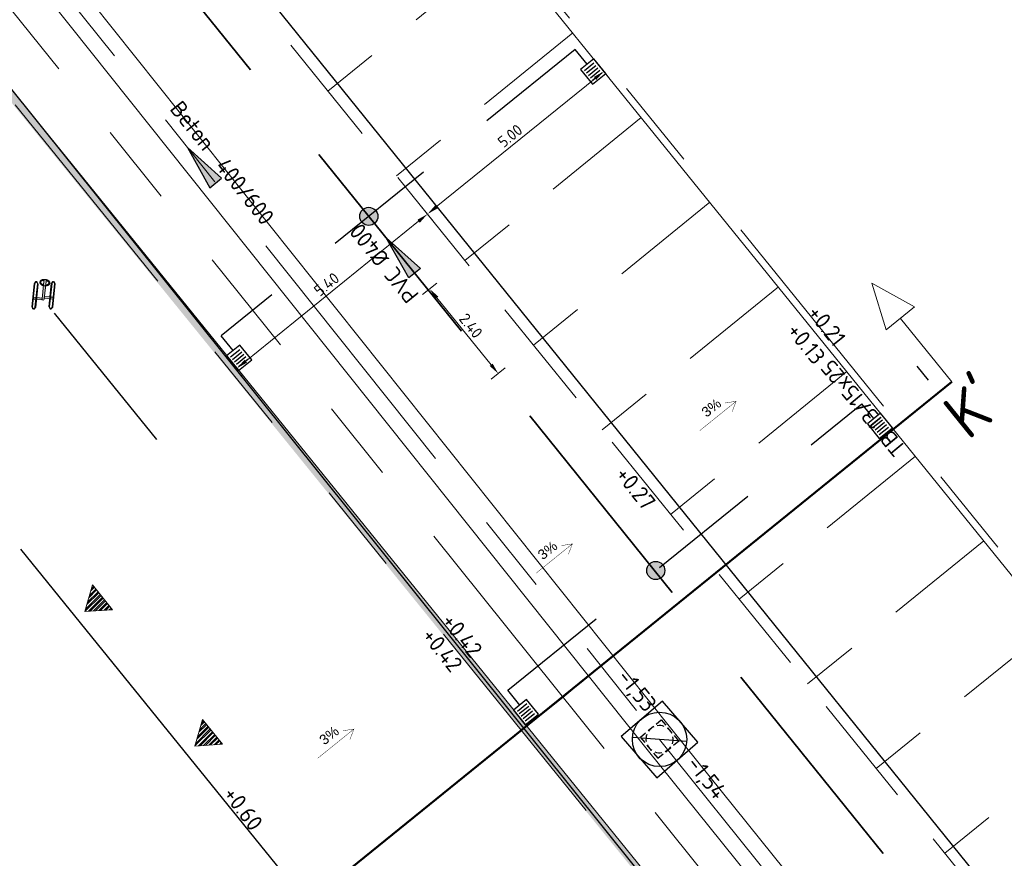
# Model space of a CAD drawing. Header units: metres. Extents: x 92403 to 95147, y 464428 to 465602.
# Tile 488 of 568: x 93320 to 93342, y 465105 to 465124. Entities that reach past the tile are written whole.
import ezdxf
from ezdxf.enums import TextEntityAlignment as Align

# ---------------------------------------------------------------- set-up
doc = ezdxf.new("R2010")
doc.units = ezdxf.units.M
for name, pattern in [('CENTER', [2, 1.25, -0.25, 0.25, -0.25]), ('DASHED', [0.75, 0.5, -0.25]), ('RI-DRAINAGE', [19.2, 6, -1.8, 1.8, -1.8, 2.4, -1.8, 1.8, -1.8]), ('RI-GWA', [18.45, 6, -1.8, 1.75, -1.8, 1.75, -1.8, 1.75, -1.8]), ('RI-HWA', [7.4, 5, -2.4]), ('RI-HWA_KOLKAANSLUITING', [4.3, 2.5, -1.8]), ('VH-TROTTOIRBAND', [15, 5, -2, 2, -2, 2, -2])]:
    doc.linetypes.add(name, pattern=pattern)
doc.layers.get('0').update_dxf_attribs({"linetype": 'CONTINUOUS'})
doc.layers.get('Defpoints').update_dxf_attribs({"linetype": 'CONTINUOUS'})
for name, color, linetype, lineweight, true_color in [('B-OI-RI-GWA_TRANSPORTLEIDING-G', 7, 'RI-GWA', 18, 0xff8400), ('N-OI-RI-DRAINAGE_DRAIN_PVC-G', 7, 'RI-DRAINAGE', 18, 0x00ff04), ('N-OI-RI-HWA_STROOMRICHTING-S', 7, 'CONTINUOUS', 25, 0x007bff), ('N-OI-RI-HWA_TRANSPORTLEIDING-G', 7, 'RI-HWA', 35, 0x007bff)]:
    doc.layers.add(name, color=color, linetype=linetype, lineweight=lineweight, true_color=true_color)
for name, color, linetype, lineweight in [('B-RO-IE-MEUBILAIR_WEGMEUBILAIR-S', 251, 'CONTINUOUS', 13), ('B-RO-OG-TOPOGRAFIE_BEBOUWING_ENTREE-S', 7, 'CONTINUOUS', 5), ('B-WE-RI-GWA_STROOMRICHTING-S', 30, 'CONTINUOUS', 25), ('B-WE-VH-VERHARDING_FUNDERING-G', 252, 'CONTINUOUS', 18), ('N-RO-VW-MARKERING-G', 7, 'CONTINUOUS', 9), ('N-WE-GW-ONTGRAVING-V', 2, 'CONTINUOUS', 30), ('N-WE-RI-HWA_HULPSTUK-S', 150, 'CONTINUOUS', 25), ('N-WE-RI-HWA_KOLK_STRAATKOLK-S', 150, 'CONTINUOUS', 25), ('N-WE-RI-HWA_KOLKAANSLUITING-G', 150, 'RI-HWA_KOLKAANSLUITING', 25), ('N-WE-RI-PUT-OPHOOGTEBRENGEN-S', 7, 'CONTINUOUS', 25), ('N-WE-VH-KANTOPSLUITING_TROTTOIRBAND-G', 7, 'VH-TROTTOIRBAND', 35), ('N-WE-VH-KANTOPSLUITING_TROTTOIRBAND_130 150-T18', 10, 'CONTINUOUS', 18), ('N-WE-VH-KANTOPSLUITING_VOORKANTBAND-G', 50, 'CONTINUOUS', 35), ('N-WE-VH-VERHARDING_BETON_INRITBLOKKEN-A', 253, 'CONTINUOUS', 0), ('X-XX-AL-HOOGTELABEL-T-afschot', 7, 'CONTINUOUS', 18), ('X-XX-AL-HOOGTELABEL-T18', 7, 'CONTINUOUS', 18), ('X-XX-AL-M', 7, 'CONTINUOUS', 18), ('X-XX-AL-VERWIJZING-S', 7, 'CONTINUOUS', 13)]:
    doc.layers.add(name, color=color, linetype=linetype, lineweight=lineweight)
doc.layers.add('B-WE-RI-GWA_RIOOLPUT_INSPECTIEPUT-S', color=30, linetype='CONTINUOUS', lineweight=25, transparency=0.3)
doc.layers.add('hulplijn profielen', color=7, linetype='CONTINUOUS')
doc.styles.add('1_500_2mm', font='arial.ttf', dxfattribs={"height": 1})
doc.styles.add('NLCS-ISO', font='NLCS-ISO.ttf')
doc.styles.add('NLCS-ISO-M100-T25', font='NLCS-ISO.ttf', dxfattribs={"height": 0.25})
doc.styles.add('NLCS-ISO-M200-T18', font='NLCS-ISO.ttf', dxfattribs={"height": 0.36})
doc.dimstyles.new('NLCS-M100-T25-PIJL_L2_H1', dxfattribs={"dimscale": 0.1, "dimtxt": 2.5, "dimasz": 2.5, "dimexe": 2, "dimexo": 2, "dimgap": 0.7, "dimtad": 1, "dimzin": 0, "dimdsep": 46, "dimtxsty": 'NLCS-ISO-M100-T25', "dimcen": 0, "dimdle": 2, "dimclrd": 256, "dimclre": 256, "dimclrt": 256, "dimadec": 1, "dimazin": 0, "dimtfac": 1, "dimtdec": 3, "dimtofl": 0, "dimtmove": 0, "dimatfit": 3, "dimfxl": 2, "dimfxlon": 1, "dimtfillclr": 256, "dimtolj": 1, "dimtzin": 0, "dimlwd": -1, "dimlwe": -1, "dimarcsym": 0})

# ---------------------------------------------------------------- blocks, each defined once
blk = doc.blocks.new('SRO-BEBOUWING_ENTREE')
blk.add_lwpolyline([(0, 0.35), (0, -0.35), (0.5, 0)], close=True)
blk = doc.blocks.new('Triangel-10')
at = {"true_color": 0xffffff}
h = blk.add_hatch(color=7, dxfattribs=at)
h.dxf.hatch_style = 1
h.paths.add_polyline_path([(-0.215, 0.193, 1), (-0.231, 0.193), (-0.231, -0.318, 1), (-0.215, -0.318)])
h.paths.add_polyline_path([(-0.16, 0.021), (-0.215, 0.021), (-0.215, -0.021), (-0.16, -0.021)])
h.paths.add_polyline_path([(-0.144, 0.193, 1), (-0.16, 0.193), (-0.16, -0.318, 1.041702), (-0.144, -0.318)])
h.paths.add_polyline_path([(-0.024, 0.021), (-0.144, 0.021), (-0.144, -0.021), (-0.024, -0.021)])
h.paths.add_polyline_path([(0.024, 0, 1), (-0.024, 0), (-0.024, -0.021), (-0.024, -0.393), (-0.032, -0.419, 0.504311), (-0.027, -0.425), (0.027, -0.425, 0.504311), (0.032, -0.419), (0.024, -0.393, -0.074529), (0.024, -0.392)])
h.paths.add_polyline_path([(0.144, -0.02), (0.024, -0.02), (0.024, -0.062), (0.144, -0.062)])
h.paths.add_polyline_path([(0.16, 0.152, 1), (0.144, 0.152), (0.144, -0.359, 1.041702), (0.16, -0.359), (0.16, -0.358)])
h.paths.add_polyline_path([(0.215, -0.02), (0.16, -0.02), (0.16, -0.062), (0.215, -0.062)])
h.paths.add_polyline_path([(0.231, 0.152, 1), (0.215, 0.152), (0.215, -0.359, 1), (0.231, -0.359)])
edge = h.paths.add_edge_path()
edge.add_line((-0.208, 0.231), (-0.225, 0.203))
edge.add_line((-0.225, 0.203), (-0.214, 0.197))
edge.add_line((-0.214, 0.197), (-0.198, 0.226))
edge.add_arc((-0.188, 0.22), 0.012, 29.0731, 150.9269, ccw=False)
edge.add_line((-0.177, 0.226), (-0.161, 0.197))
edge.add_line((-0.161, 0.197), (-0.15, 0.203))
edge.add_line((-0.15, 0.203), (-0.167, 0.231))
edge.add_arc((-0.188, 0.22), 0.024, 29.0731, 150.9269)
edge = h.paths.add_edge_path()
edge.add_line((-0.225, -0.329), (-0.214, -0.323))
edge.add_line((-0.214, -0.323), (-0.198, -0.352))
edge.add_arc((-0.188, -0.345), 0.012, 210.9269, 330.9269)
edge.add_line((-0.177, -0.351), (-0.161, -0.323))
edge.add_line((-0.161, -0.323), (-0.15, -0.329))
edge.add_line((-0.15, -0.329), (-0.167, -0.357))
edge.add_arc((-0.188, -0.345), 0.024, 210.6554, 330.9269, ccw=False)
edge.add_line((-0.208, -0.358), (-0.225, -0.329))
edge = h.paths.add_edge_path()
edge.add_line((0.161, -0.364), (0.177, -0.393))
edge.add_arc((0.188, -0.386), 0.012, 210.9269, 330.9269)
edge.add_line((0.198, -0.392), (0.214, -0.364))
edge.add_line((0.214, -0.364), (0.225, -0.37))
edge.add_line((0.225, -0.37), (0.208, -0.398))
edge.add_arc((0.188, -0.386), 0.024, 210.6554, 330.9269, ccw=False)
edge.add_line((0.167, -0.399), (0.15, -0.37))
edge.add_line((0.15, -0.37), (0.161, -0.364))
edge = h.paths.add_edge_path()
edge.add_arc((0.188, 0.179), 0.012, 29.0731, 150.9269, ccw=False)
edge.add_line((0.198, 0.185), (0.214, 0.156))
edge.add_line((0.214, 0.156), (0.225, 0.162))
edge.add_line((0.225, 0.162), (0.208, 0.19))
edge.add_arc((0.188, 0.179), 0.024, 29.0731, 150.9269)
edge.add_line((0.167, 0.19), (0.15, 0.162))
edge.add_line((0.15, 0.162), (0.161, 0.156))
edge.add_line((0.161, 0.156), (0.177, 0.185))
h = blk.add_hatch(color=7, dxfattribs=at)
h.dxf.hatch_style = 1
edge = h.paths.add_edge_path()
edge.add_spline(control_points=[(-0.03, -0.412), (-0.031, -0.412), (-0.032, -0.412), (-0.034, -0.411), (-0.035, -0.411), (-0.036, -0.411), (-0.036, -0.411), (-0.039, -0.41), (-0.041, -0.41), (-0.044, -0.408), (-0.045, -0.408), (-0.047, -0.408), (-0.047, -0.408), (-0.048, -0.407), (-0.049, -0.407), (-0.051, -0.406), (-0.052, -0.406), (-0.054, -0.405), (-0.055, -0.404), (-0.056, -0.404), (-0.057, -0.403), (-0.058, -0.403), (-0.058, -0.403), (-0.059, -0.402), (-0.06, -0.402), (-0.062, -0.401), (-0.063, -0.4), (-0.065, -0.399), (-0.066, -0.399), (-0.067, -0.398), (-0.067, -0.398), (-0.068, -0.397), (-0.068, -0.397), (-0.07, -0.396), (-0.07, -0.395), (-0.072, -0.394), (-0.072, -0.394), (-0.074, -0.393), (-0.074, -0.392), (-0.075, -0.392), (-0.075, -0.392), (-0.076, -0.391), (-0.076, -0.39), (-0.078, -0.389), (-0.078, -0.389), (-0.079, -0.388), (-0.08, -0.387), (-0.081, -0.386), (-0.081, -0.386), (-0.081, -0.385), (-0.082, -0.385), (-0.083, -0.384), (-0.084, -0.382), (-0.085, -0.381), (-0.085, -0.38), (-0.086, -0.379), (-0.086, -0.379), (-0.087, -0.377), (-0.087, -0.377), (-0.087, -0.376), (-0.088, -0.375), (-0.088, -0.375), (-0.088, -0.374), (-0.088, -0.373), (-0.089, -0.373), (-0.089, -0.371), (-0.089, -0.371), (-0.089, -0.37), (-0.09, -0.369), (-0.09, -0.369), (-0.09, -0.369), (-0.09, -0.368), (-0.09, -0.368), (-0.09, -0.367), (-0.09, -0.366), (-0.09, -0.366), (-0.09, -0.365), (-0.09, -0.364), (-0.09, -0.364), (-0.09, -0.364), (-0.09, -0.362), (-0.09, -0.361), (-0.089, -0.358), (-0.089, -0.357), (-0.089, -0.355), (-0.088, -0.354), (-0.087, -0.35), (-0.084, -0.346), (-0.079, -0.34), (-0.077, -0.338), (-0.074, -0.336), (-0.074, -0.335), (-0.071, -0.333), (-0.069, -0.332), (-0.064, -0.328), (-0.061, -0.327), (-0.054, -0.323), (-0.051, -0.322), (-0.044, -0.319), (-0.042, -0.319), (-0.038, -0.317), (-0.037, -0.317), (-0.032, -0.316), (-0.028, -0.315), (-0.024, -0.314), (-0.024, -0.308), (-0.024, -0.301), (-0.024, -0.294), (-0.081, -0.303), (-0.116, -0.334), (-0.109, -0.372), (-0.103, -0.41), (-0.059, -0.435), (0, -0.435), (0.059, -0.435), (0.103, -0.41), (0.109, -0.372), (0.116, -0.334), (0.081, -0.302), (0.024, -0.294), (0.024, -0.301), (0.024, -0.308), (0.024, -0.314), (0.028, -0.315), (0.032, -0.316), (0.037, -0.317), (0.038, -0.317), (0.042, -0.319), (0.044, -0.319), (0.051, -0.322), (0.054, -0.323), (0.061, -0.327), (0.064, -0.328), (0.069, -0.332), (0.071, -0.333), (0.074, -0.335), (0.074, -0.336), (0.077, -0.338), (0.079, -0.34), (0.084, -0.346), (0.087, -0.35), (0.088, -0.354), (0.089, -0.355), (0.089, -0.357), (0.089, -0.358), (0.09, -0.361), (0.09, -0.362), (0.09, -0.364), (0.09, -0.364), (0.09, -0.364), (0.09, -0.365), (0.09, -0.366), (0.09, -0.366), (0.09, -0.367), (0.09, -0.368), (0.09, -0.368), (0.09, -0.369), (0.09, -0.369), (0.09, -0.369), (0.089, -0.37), (0.089, -0.371), (0.089, -0.371), (0.089, -0.373), (0.088, -0.373), (0.088, -0.374), (0.088, -0.375), (0.088, -0.375), (0.087, -0.376), (0.087, -0.377), (0.087, -0.377), (0.086, -0.379), (0.086, -0.379), (0.085, -0.38), (0.085, -0.381), (0.084, -0.382), (0.083, -0.384), (0.082, -0.385), (0.081, -0.385), (0.081, -0.386), (0.081, -0.386), (0.08, -0.387), (0.079, -0.388), (0.078, -0.389), (0.078, -0.389), (0.076, -0.39), (0.076, -0.391), (0.075, -0.392), (0.075, -0.392), (0.074, -0.392), (0.074, -0.393), (0.072, -0.394), (0.072, -0.394), (0.07, -0.395), (0.07, -0.396), (0.068, -0.397), (0.068, -0.397), (0.067, -0.398), (0.067, -0.398), (0.066, -0.399), (0.065, -0.399), (0.063, -0.4), (0.062, -0.401), (0.06, -0.402), (0.059, -0.402), (0.058, -0.403), (0.058, -0.403), (0.057, -0.403), (0.056, -0.404), (0.055, -0.404), (0.054, -0.405), (0.052, -0.406), (0.051, -0.406), (0.049, -0.407), (0.048, -0.407), (0.047, -0.408), (0.047, -0.408), (0.045, -0.408), (0.044, -0.408), (0.041, -0.41), (0.039, -0.41), (0.036, -0.411), (0.036, -0.411), (0.035, -0.411), (0.034, -0.411), (0.032, -0.412), (0.031, -0.412), (0.03, -0.412), (0.031, -0.414), (0.031, -0.416), (0.032, -0.419), (0.032, -0.42), (0.032, -0.422), (0.031, -0.423), (0.03, -0.424), (0.029, -0.425), (0.027, -0.425), (0.009, -0.425), (-0.009, -0.425), (-0.027, -0.425), (-0.029, -0.425), (-0.03, -0.424), (-0.031, -0.423), (-0.032, -0.422), (-0.032, -0.42), (-0.032, -0.419), (-0.031, -0.416), (-0.031, -0.414), (-0.03, -0.412)], knot_values=[0, 0, 0, 0, 0.083969, 0.083969, 0.139597, 0.139597, 0.167938, 0.167938, 0.335875, 0.335875, 0.419844, 0.419844, 0.43636, 0.43636, 0.503813, 0.503813, 0.587781, 0.587781, 0.67175, 0.67175, 0.733124, 0.733124, 0.755719, 0.755719, 0.839688, 0.839688, 0.923657, 0.923657, 1.007625, 1.007625, 1.029887, 1.029887, 1.091594, 1.091594, 1.175563, 1.175563, 1.259532, 1.259532, 1.326651, 1.326651, 1.3435, 1.3435, 1.427469, 1.427469, 1.511438, 1.511438, 1.595407, 1.595407, 1.623414, 1.623414, 1.679376, 1.679376, 1.847313, 1.847313, 1.931282, 1.931282, 2.015251, 2.015251, 2.09922, 2.09922, 2.183188, 2.183188, 2.216941, 2.216941, 2.351126, 2.351126, 2.435095, 2.435095, 2.513705, 2.513705, 2.519063, 2.519063, 2.603032, 2.603032, 2.687001, 2.687001, 2.77097, 2.77097, 2.810468, 2.810468, 2.810468, 2.894437, 2.894437, 2.950065, 2.950065, 2.978406, 2.978406, 3.146344, 3.146344, 3.230312, 3.230312, 3.246829, 3.246829, 3.314281, 3.314281, 3.39825, 3.39825, 3.482219, 3.482219, 3.543592, 3.543592, 3.566187, 3.566187, 3.648799, 3.648799, 3.648799, 4.648799, 4.648799, 4.648799, 6.109993, 6.109993, 6.109993, 7.571187, 7.571187, 7.571187, 9.032381, 9.032381, 9.032381, 10.493575, 10.493575, 10.493575, 11.493575, 11.493575, 11.493575, 11.576186, 11.576186, 11.598782, 11.598782, 11.660155, 11.660155, 11.744124, 11.744124, 11.828093, 11.828093, 11.895545, 11.895545, 11.912061, 11.912061, 11.99603, 11.99603, 12.163968, 12.163968, 12.192309, 12.192309, 12.247937, 12.247937, 12.331905, 12.331905, 12.331905, 12.371404, 12.371404, 12.455373, 12.455373, 12.539342, 12.539342, 12.62331, 12.62331, 12.628669, 12.628669, 12.707279, 12.707279, 12.791248, 12.791248, 12.925432, 12.925432, 12.959185, 12.959185, 13.043154, 13.043154, 13.127123, 13.127123, 13.211092, 13.211092, 13.295061, 13.295061, 13.462998, 13.462998, 13.518959, 13.518959, 13.546967, 13.546967, 13.630936, 13.630936, 13.714904, 13.714904, 13.798873, 13.798873, 13.815723, 13.815723, 13.882842, 13.882842, 13.966811, 13.966811, 14.05078, 14.05078, 14.112486, 14.112486, 14.134748, 14.134748, 14.218717, 14.218717, 14.302686, 14.302686, 14.386655, 14.386655, 14.40925, 14.40925, 14.470624, 14.470624, 14.554592, 14.554592, 14.638561, 14.638561, 14.706014, 14.706014, 14.72253, 14.72253, 14.806499, 14.806499, 14.974436, 14.974436, 15.002777, 15.002777, 15.058405, 15.058405, 15.142374, 15.142374, 15.142374, 16.142374, 16.142374, 16.142374, 17.076554, 17.076554, 17.076554, 18.010735, 18.010735, 18.010735, 19.010735, 19.010735, 19.010735, 19.944916, 19.944916, 19.944916, 20.879096, 20.879096, 20.879096, 21.879096, 21.879096, 21.879096, 21.879096], weights=[1, 1, 1, 1, 1, 1, 1, 1, 1, 1, 1, 1, 1, 1, 1, 1, 1, 1, 1, 1, 1, 1, 1, 1, 1, 1, 1, 1, 1, 1, 1, 1, 1, 1, 1, 1, 1, 1, 1, 1, 1, 1, 1, 1, 1, 1, 1, 1, 1, 1, 1, 1, 1, 1, 1, 1, 1, 1, 1, 1, 1, 1, 1, 1, 1, 1, 1, 1, 1, 1, 1, 1, 1, 1, 1, 1, 1, 1, 1, 1, 1, 1, 1, 1, 1, 1, 1, 1, 1, 1, 1, 1, 1, 1, 1, 1, 1, 1, 1, 1, 1, 1, 1, 1, 1, 1, 1, 1, 0.829851, 0.829851, 1, 0.829851, 0.829851, 1, 0.829851, 0.829851, 1, 0.829851, 0.829851, 1, 1, 1, 1, 1, 1, 1, 1, 1, 1, 1, 1, 1, 1, 1, 1, 1, 1, 1, 1, 1, 1, 1, 1, 1, 1, 1, 1, 1, 1, 1, 1, 1, 1, 1, 1, 1, 1, 1, 1, 1, 1, 1, 1, 1, 1, 1, 1, 1, 1, 1, 1, 1, 1, 1, 1, 1, 1, 1, 1, 1, 1, 1, 1, 1, 1, 1, 1, 1, 1, 1, 1, 1, 1, 1, 1, 1, 1, 1, 1, 1, 1, 1, 1, 1, 1, 1, 1, 1, 1, 1, 1, 1, 1, 1, 1, 1, 1, 1, 1, 1, 1, 1, 1, 1, 1, 1, 1, 1, 1, 1, 0.928588, 0.928588, 1, 0.928588, 0.928588, 1, 1, 1, 1, 0.928588, 0.928588, 1, 0.928588, 0.928588, 1, 1, 1, 1], degree=3, periodic=0)
at = {"color": 0}
for p, q in [((-0.231, -0.318), (-0.231, 0.193)), ((-0.215, -0.318), (-0.215, 0.193)), ((-0.215, 0.021), (-0.16, 0.021)), ((-0.16, -0.318), (-0.16, 0.193)), ((-0.144, 0.021), (-0.024, 0.021)), ((-0.024, -0.021), (-0.024, 0.021)), ((-0.024, -0.393), (-0.024, 0)), ((0.024, -0.392), (0.024, 0)), ((0.215, -0.359), (0.215, 0.152)), ((0.231, -0.359), (0.231, 0.152)), ((-0.215, -0.021), (-0.16, -0.021)), ((-0.144, -0.021), (-0.024, -0.021)), ((0.144, -0.02), (0.024, -0.02)), ((0.024, -0.062), (0.024, -0.02)), ((0.144, -0.062), (0.024, -0.062)), ((0.215, -0.02), (0.16, -0.02)), ((0.215, -0.062), (0.16, -0.062)), ((-0.032, -0.419), (-0.024, -0.393)), ((-0.027, -0.425), (0.027, -0.425)), ((0.032, -0.419), (0.024, -0.393))]:
    blk.add_line(p, q, dxfattribs=at)
for points in [[(-0.208, 0.231), (-0.225, 0.203), (-0.214, 0.197), (-0.198, 0.226, -0.588186), (-0.177, 0.226), (-0.161, 0.197), (-0.15, 0.203), (-0.167, 0.231, 0.588186)], [(0.16, -0.359), (0.16, 0.152, 1), (0.144, 0.152), (0.144, -0.359, 1)], [(0.177, 0.185, -0.588186), (0.198, 0.185), (0.214, 0.156), (0.225, 0.162), (0.208, 0.19, 0.588186), (0.167, 0.19), (0.15, 0.162), (0.161, 0.156)], [(-0.225, -0.329), (-0.214, -0.323), (-0.198, -0.352, 0.57735), (-0.177, -0.351), (-0.161, -0.323), (-0.15, -0.329), (-0.167, -0.357, -0.578931), (-0.208, -0.358)], [(0.161, -0.364), (0.177, -0.393, 0.57735), (0.198, -0.392), (0.214, -0.364), (0.225, -0.37), (0.208, -0.398, -0.578931), (0.167, -0.399), (0.15, -0.37)]]:
    blk.add_lwpolyline(points, format="xyb", close=True, dxfattribs=at)
blk.add_lwpolyline([(-0.16, -0.318, 1.041702), (-0.144, -0.318), (-0.144, 0.193)], format="xyb", dxfattribs=at)
at = {"color": 0, "flags": 128}
blk.add_lwpolyline([(0.024, -0.294), (-0.024, -0.294)], dxfattribs=at)
at = {"color": 0}
for centre, radius, start, end in [((-0.223, 0.193), 0.008, 0, 180), ((-0.152, 0.193), 0.008, 0, 180), ((0, 0), 0.0239, 0, 180), ((0.223, 0.152), 0.008, 0, 180), ((-0.223, -0.318), 0.008, 180, 0), ((-0.027, -0.42), 0.005, 162.9508, 270), ((-0.029, -0.392), 0.005, 342.9508, 0), ((0.029, -0.392), 0.005, 180, 197.0492), ((0.027, -0.42), 0.005, 270, 17.0492), ((0.223, -0.359), 0.008, 180, 0)]:
    blk.add_arc(centre, radius, start, end, dxfattribs=at)
blk.add_rational_spline([(-0.03, -0.412), (-0.031, -0.412), (-0.032, -0.412), (-0.034, -0.411), (-0.035, -0.411), (-0.036, -0.411), (-0.036, -0.411), (-0.039, -0.41), (-0.041, -0.41), (-0.044, -0.408), (-0.045, -0.408), (-0.047, -0.408), (-0.047, -0.408), (-0.048, -0.407), (-0.049, -0.407), (-0.051, -0.406), (-0.052, -0.406), (-0.054, -0.405), (-0.055, -0.404), (-0.056, -0.404), (-0.057, -0.403), (-0.058, -0.403), (-0.058, -0.403), (-0.059, -0.402), (-0.06, -0.402), (-0.062, -0.401), (-0.063, -0.4), (-0.065, -0.399), (-0.066, -0.399), (-0.067, -0.398), (-0.067, -0.398), (-0.068, -0.397), (-0.068, -0.397), (-0.07, -0.396), (-0.07, -0.395), (-0.072, -0.394), (-0.072, -0.394), (-0.074, -0.393), (-0.074, -0.392), (-0.075, -0.392), (-0.075, -0.392), (-0.076, -0.391), (-0.076, -0.39), (-0.078, -0.389), (-0.078, -0.389), (-0.079, -0.388), (-0.08, -0.387), (-0.081, -0.386), (-0.081, -0.386), (-0.081, -0.385), (-0.082, -0.385), (-0.083, -0.384), (-0.084, -0.382), (-0.085, -0.381), (-0.085, -0.38), (-0.086, -0.379), (-0.086, -0.379), (-0.087, -0.377), (-0.087, -0.377), (-0.087, -0.376), (-0.088, -0.375), (-0.088, -0.375), (-0.088, -0.374), (-0.088, -0.373), (-0.089, -0.373), (-0.089, -0.371), (-0.089, -0.371), (-0.089, -0.37), (-0.09, -0.369), (-0.09, -0.369), (-0.09, -0.369), (-0.09, -0.368), (-0.09, -0.368), (-0.09, -0.367), (-0.09, -0.366), (-0.09, -0.366), (-0.09, -0.365), (-0.09, -0.364), (-0.09, -0.364), (-0.09, -0.364), (-0.09, -0.362), (-0.09, -0.361), (-0.089, -0.358), (-0.089, -0.357), (-0.089, -0.355), (-0.088, -0.354), (-0.087, -0.35), (-0.084, -0.346), (-0.079, -0.34), (-0.077, -0.338), (-0.074, -0.336), (-0.074, -0.335), (-0.071, -0.333), (-0.069, -0.332), (-0.064, -0.328), (-0.061, -0.327), (-0.054, -0.323), (-0.051, -0.322), (-0.044, -0.319), (-0.042, -0.319), (-0.038, -0.317), (-0.037, -0.317), (-0.032, -0.316), (-0.028, -0.315), (-0.024, -0.314), (-0.024, -0.308), (-0.024, -0.301), (-0.024, -0.294), (-0.081, -0.303), (-0.116, -0.334), (-0.109, -0.372), (-0.103, -0.41), (-0.059, -0.435), (0, -0.435), (0.059, -0.435), (0.103, -0.41), (0.109, -0.372), (0.116, -0.334), (0.081, -0.302), (0.024, -0.294), (0.024, -0.301), (0.024, -0.308), (0.024, -0.314), (0.028, -0.315), (0.032, -0.316), (0.037, -0.317), (0.038, -0.317), (0.042, -0.319), (0.044, -0.319), (0.051, -0.322), (0.054, -0.323), (0.061, -0.327), (0.064, -0.328), (0.069, -0.332), (0.071, -0.333), (0.074, -0.335), (0.074, -0.336), (0.077, -0.338), (0.079, -0.34), (0.084, -0.346), (0.087, -0.35), (0.088, -0.354), (0.089, -0.355), (0.089, -0.357), (0.089, -0.358), (0.09, -0.361), (0.09, -0.362), (0.09, -0.364), (0.09, -0.364), (0.09, -0.364), (0.09, -0.365), (0.09, -0.366), (0.09, -0.366), (0.09, -0.367), (0.09, -0.368), (0.09, -0.368), (0.09, -0.369), (0.09, -0.369), (0.09, -0.369), (0.089, -0.37), (0.089, -0.371), (0.089, -0.371), (0.089, -0.373), (0.088, -0.373), (0.088, -0.374), (0.088, -0.375), (0.088, -0.375), (0.087, -0.376), (0.087, -0.377), (0.087, -0.377), (0.086, -0.379), (0.086, -0.379), (0.085, -0.38), (0.085, -0.381), (0.084, -0.382), (0.083, -0.384), (0.082, -0.385), (0.081, -0.385), (0.081, -0.386), (0.081, -0.386), (0.08, -0.387), (0.079, -0.388), (0.078, -0.389), (0.078, -0.389), (0.076, -0.39), (0.076, -0.391), (0.075, -0.392), (0.075, -0.392), (0.074, -0.392), (0.074, -0.393), (0.072, -0.394), (0.072, -0.394), (0.07, -0.395), (0.07, -0.396), (0.068, -0.397), (0.068, -0.397), (0.067, -0.398), (0.067, -0.398), (0.066, -0.399), (0.065, -0.399), (0.063, -0.4), (0.062, -0.401), (0.06, -0.402), (0.059, -0.402), (0.058, -0.403), (0.058, -0.403), (0.057, -0.403), (0.056, -0.404), (0.055, -0.404), (0.054, -0.405), (0.052, -0.406), (0.051, -0.406), (0.049, -0.407), (0.048, -0.407), (0.047, -0.408), (0.047, -0.408), (0.045, -0.408), (0.044, -0.408), (0.041, -0.41), (0.039, -0.41), (0.036, -0.411), (0.036, -0.411), (0.035, -0.411), (0.034, -0.411), (0.032, -0.412), (0.031, -0.412), (0.03, -0.412), (0.031, -0.414), (0.031, -0.416), (0.032, -0.419), (0.032, -0.42), (0.032, -0.422), (0.031, -0.423), (0.03, -0.424), (0.029, -0.425), (0.027, -0.425), (0.009, -0.425), (-0.009, -0.425), (-0.027, -0.425), (-0.029, -0.425), (-0.03, -0.424), (-0.031, -0.423), (-0.032, -0.422), (-0.032, -0.42), (-0.032, -0.419), (-0.031, -0.416), (-0.031, -0.414), (-0.03, -0.412)], [1, 1, 1, 1, 1, 1, 1, 1, 1, 1, 1, 1, 1, 1, 1, 1, 1, 1, 1, 1, 1, 1, 1, 1, 1, 1, 1, 1, 1, 1, 1, 1, 1, 1, 1, 1, 1, 1, 1, 1, 1, 1, 1, 1, 1, 1, 1, 1, 1, 1, 1, 1, 1, 1, 1, 1, 1, 1, 1, 1, 1, 1, 1, 1, 1, 1, 1, 1, 1, 1, 1, 1, 1, 1, 1, 1, 1, 1, 1, 1, 1, 1, 1, 1, 1, 1, 1, 1, 1, 1, 1, 1, 1, 1, 1, 1, 1, 1, 1, 1, 1, 1, 1, 1, 1, 1, 1, 1, 0.829850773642, 0.829850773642, 1, 0.829850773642, 0.829850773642, 1, 0.829850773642, 0.829850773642, 1, 0.829850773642, 0.829850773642, 1, 1, 1, 1, 1, 1, 1, 1, 1, 1, 1, 1, 1, 1, 1, 1, 1, 1, 1, 1, 1, 1, 1, 1, 1, 1, 1, 1, 1, 1, 1, 1, 1, 1, 1, 1, 1, 1, 1, 1, 1, 1, 1, 1, 1, 1, 1, 1, 1, 1, 1, 1, 1, 1, 1, 1, 1, 1, 1, 1, 1, 1, 1, 1, 1, 1, 1, 1, 1, 1, 1, 1, 1, 1, 1, 1, 1, 1, 1, 1, 1, 1, 1, 1, 1, 1, 1, 1, 1, 1, 1, 1, 1, 1, 1, 1, 1, 1, 1, 1, 1, 1, 1, 1, 1, 1, 1, 1, 1, 1, 1, 0.928588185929, 0.928588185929, 1, 0.928588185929, 0.928588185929, 1, 1, 1, 1, 0.928588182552, 0.928588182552, 1, 0.928588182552, 0.928588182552, 1, 1, 1, 1], degree=3, knots=[0, 0, 0, 0, 0.083969, 0.083969, 0.139597, 0.139597, 0.167938, 0.167938, 0.335875, 0.335875, 0.419844, 0.419844, 0.43636, 0.43636, 0.503813, 0.503813, 0.587781, 0.587781, 0.67175, 0.67175, 0.733124, 0.733124, 0.755719, 0.755719, 0.839688, 0.839688, 0.923657, 0.923657, 1.007625, 1.007625, 1.029887, 1.029887, 1.091594, 1.091594, 1.175563, 1.175563, 1.259532, 1.259532, 1.326651, 1.326651, 1.3435, 1.3435, 1.427469, 1.427469, 1.511438, 1.511438, 1.595407, 1.595407, 1.623414, 1.623414, 1.679376, 1.679376, 1.847313, 1.847313, 1.931282, 1.931282, 2.015251, 2.015251, 2.09922, 2.09922, 2.183188, 2.183188, 2.216941, 2.216941, 2.351126, 2.351126, 2.435095, 2.435095, 2.513705, 2.513705, 2.519063, 2.519063, 2.603032, 2.603032, 2.687001, 2.687001, 2.77097, 2.77097, 2.810468, 2.810468, 2.810468, 2.894437, 2.894437, 2.950065, 2.950065, 2.978406, 2.978406, 3.146344, 3.146344, 3.230312, 3.230312, 3.246829, 3.246829, 3.314281, 3.314281, 3.39825, 3.39825, 3.482219, 3.482219, 3.543592, 3.543592, 3.566187, 3.566187, 3.648799, 3.648799, 3.648799, 4.648799, 4.648799, 4.648799, 6.109993, 6.109993, 6.109993, 7.571187, 7.571187, 7.571187, 9.032381, 9.032381, 9.032381, 10.493575, 10.493575, 10.493575, 11.493575, 11.493575, 11.493575, 11.576186, 11.576186, 11.598782, 11.598782, 11.660155, 11.660155, 11.744124, 11.744124, 11.828093, 11.828093, 11.895545, 11.895545, 11.912061, 11.912061, 11.99603, 11.99603, 12.163968, 12.163968, 12.192309, 12.192309, 12.247937, 12.247937, 12.331905, 12.331905, 12.331905, 12.371404, 12.371404, 12.455373, 12.455373, 12.539342, 12.539342, 12.62331, 12.62331, 12.628669, 12.628669, 12.707279, 12.707279, 12.791248, 12.791248, 12.925432, 12.925432, 12.959185, 12.959185, 13.043154, 13.043154, 13.127123, 13.127123, 13.211092, 13.211092, 13.295061, 13.295061, 13.462998, 13.462998, 13.518959, 13.518959, 13.546967, 13.546967, 13.630936, 13.630936, 13.714904, 13.714904, 13.798873, 13.798873, 13.815723, 13.815723, 13.882842, 13.882842, 13.966811, 13.966811, 14.05078, 14.05078, 14.112486, 14.112486, 14.134748, 14.134748, 14.218717, 14.218717, 14.302686, 14.302686, 14.386655, 14.386655, 14.40925, 14.40925, 14.470624, 14.470624, 14.554592, 14.554592, 14.638561, 14.638561, 14.706014, 14.706014, 14.72253, 14.72253, 14.806499, 14.806499, 14.974436, 14.974436, 15.002777, 15.002777, 15.058405, 15.058405, 15.142374, 15.142374, 15.142374, 16.142374, 16.142374, 16.142374, 17.076554, 17.076554, 17.076554, 18.010735, 18.010735, 18.010735, 19.010735, 19.010735, 19.010735, 19.944916, 19.944916, 19.944916, 20.879096, 20.879096, 20.879096, 21.879096, 21.879096, 21.879096, 21.879096], dxfattribs=at)
blk = doc.blocks.new('*D81')
at = {"layer": 'Defpoints', "color": 0, "transparency": 16777216}
for p in [(93332.309, 465123.424), (93328.423, 465120.278), (93329.107, 465119.434)]:
    blk.add_point(p, dxfattribs=at)
at = {"layer": 'X-XX-AL-M', "transparency": 16777216}
for p, q in [((93332.867, 465122.735), (93333.119, 465122.424)), ((93332.799, 465122.422), (93329.301, 465119.591)), ((93328.981, 465119.589), (93329.232, 465119.278))]:
    blk.add_line(p, q, dxfattribs=at)
for points in [[(93332.772, 465122.455), (93332.825, 465122.39), (93332.993, 465122.58)], [(93329.275, 465119.623), (93329.327, 465119.558), (93329.107, 465119.434)]]:
    blk.add_solid(points, dxfattribs=at)
at = {"layer": 'X-XX-AL-M', "transparency": 16777216, "insert": (93330.927, 465121.158), "char_height": 0.25, "attachment_point": 5, "rotation": 38.9909, "style": 'NLCS-ISO-M100-T25'}
blk.add_mtext('\\A1;5.00', dxfattribs=at)
blk = doc.blocks.new('*D82')
at = {"layer": 'Defpoints', "color": 0, "transparency": 16777216}
for p in [(93329.933, 465118.413), (93329.157, 465117.784), (93331.443, 465116.548)]:
    blk.add_point(p, dxfattribs=at)
at = {"layer": 'X-XX-AL-M', "transparency": 16777216}
for p, q in [((93329.312, 465117.91), (93329.001, 465117.659)), ((93330.509, 465116.113), (93329.314, 465117.59)), ((93330.822, 465116.045), (93330.511, 465115.793))]:
    blk.add_line(p, q, dxfattribs=at)
for points in [[(93329.346, 465117.616), (93329.282, 465117.564), (93329.157, 465117.784)], [(93330.542, 465116.14), (93330.477, 465116.087), (93330.667, 465115.919)]]:
    blk.add_solid(points, dxfattribs=at)
at = {"layer": 'X-XX-AL-M', "transparency": 16777216, "insert": (93330.063, 465116.974), "char_height": 0.25, "attachment_point": 5, "rotation": 308.9909, "style": 'NLCS-ISO-M100-T25'}
blk.add_mtext('\\A1;2.40', dxfattribs=at)
blk = doc.blocks.new('*D83')
at = {"layer": 'Defpoints', "color": 0, "transparency": 16777216}
for p in [(93329.107, 465119.434), (93324.91, 465116.036), (93324.91, 465116.036)]:
    blk.add_point(p, dxfattribs=at)
at = {"layer": 'X-XX-AL-M', "transparency": 16777216}
for p, q in [((93328.912, 465119.276), (93325.104, 465116.193)), ((93329.107, 465119.434), (93329.232, 465119.278)), ((93324.91, 465116.036), (93325.035, 465115.88))]:
    blk.add_line(p, q, dxfattribs=at)
for points in [[(93328.886, 465119.309), (93328.939, 465119.244), (93329.107, 465119.434)], [(93325.078, 465116.226), (93325.13, 465116.161), (93324.91, 465116.036)]]:
    blk.add_solid(points, dxfattribs=at)
at = {"layer": 'X-XX-AL-M', "transparency": 16777216, "insert": (93326.885, 465117.886), "char_height": 0.25, "attachment_point": 5, "rotation": 38.9909, "style": 'NLCS-ISO-M100-T25'}
blk.add_mtext('\\A1;5.40', dxfattribs=at)
blk = doc.blocks.new('SAL-VERWIJZING_DOORSNEDE_BOVEN-SO')
for p, q in [((-2, 9), (0, 14)), ((0, 14), (2, 9)), ((2, 9), (-2, 9)), ((0, 0), (0, 9))]:
    blk.add_line(p, q)
at = {"lineweight": 50, "style": 'NLCS-ISO'}
blk.add_attdef('...', text='', height=5, dxfattribs=at).set_placement((-0.05, -1.19), align=Align.TOP_CENTER)
blk = doc.blocks.new('STRAATKOLK 415X375')
at = {"layer": 'N-WE-RI-HWA_KOLK_STRAATKOLK-S', "flags": 128}
blk.add_lwpolyline([(-0.415, 0), (0, 0), (0, 0.375), (-0.415, 0.375)], close=True, dxfattribs=at)
for points in [[(-0.344, 0.055), (-0.344, 0.32)], [(-0.275, 0.055), (-0.275, 0.32)], [(-0.207, 0.055), (-0.207, 0.32)], [(-0.137, 0.055), (-0.137, 0.32)], [(-0.068, 0.055), (-0.068, 0.32)]]:
    blk.add_lwpolyline(points, dxfattribs=at)
blk = doc.blocks.new('B-SRI-PUT_GWA-SO')
blk.add_line((-1.414, -1.414), (1.414, 1.414))
at = {"lineweight": -3, "flags": 128}
blk.add_lwpolyline([(2, -2), (2, 2), (-2, 2), (-2, -2)], close=True, dxfattribs=at)
at = {"lineweight": -3}
blk.add_circle((0, 0), 2, dxfattribs=at)
blk = doc.blocks.new('*U282')
at = {"ltscale": 0.1}
blk.add_hatch(color=256, dxfattribs=at).paths.add_polyline_path([(2.5, 0), (-2.5, -0.83), (-2.5, 0.83)])
at = {"ltscale": 0.1, "flags": 128}
blk.add_lwpolyline([(2.5, 0), (-2.5, -0.83), (-2.5, 0.83)], close=True, dxfattribs=at)
at = {"ltscale": 0.1, "style": 'NLCS-ISO'}
for tag, p in [('BOBL', (-116.75, 0)), ('MAT', (-0.5, 0.5))]:
    blk.add_attdef(tag, text='', height=1.8, dxfattribs=at).set_placement(p, align=Align.BOTTOM_RIGHT)
for tag, p in [('DIA', (0.5, 0.5)), ('BOBR', (116.47, 0))]:
    blk.add_attdef(tag, text='', height=1.8, dxfattribs=at).set_placement(p, align=Align.BOTTOM_LEFT)
blk.add_attdef('JVA', text='', height=1.8, dxfattribs=at).set_placement((0, -1), align=Align.TOP_CENTER)
at = {"ltscale": 0.1, "style": 'NLCS-ISO', "flags": 1}
blk.add_attdef('PUTNR-L', text='', height=1.8, dxfattribs=at).set_placement((-0.82, -5.89), align=Align.BOTTOM_RIGHT)
blk.add_attdef('PUTNR-L', text='', height=1.8, dxfattribs=at).set_placement((1.95, -5.77), align=Align.BOTTOM_LEFT)
blk = doc.blocks.new('SRI-PUT_OPHOOGTEBRENGEN-SO')
at = {"lineweight": -3}
for points in [[(-1.01, 1.99), (-2.01, 1.99), (-2.01, 0.99)], [(0.49, 1.99), (-0.51, 1.99)], [(1.99, 0.99), (1.99, 1.99), (0.99, 1.99)], [(-2.01, 0.49), (-2.01, -0.51)], [(1.99, -0.51), (1.99, 0.49)], [(0.99, -2.01), (1.99, -2.01), (1.99, -1.01)], [(-0.51, -2.01), (0.49, -2.01)]]:
    blk.add_lwpolyline(points, dxfattribs=at)
blk.add_lwpolyline([(-1.01, -2.01), (-2.01, -2.01), (-2.01, -1.01)])
for start, end in [(120.0024, 150.0024), (74.9976, 104.9976), (29.9976, 59.9976), (165.0024, 195.0024), (344.9976, 14.9976), (210.0024, 240.0024), (299.9976, 329.9976), (255.0024, 285.0024)]:
    blk.add_arc((-0.01, -0.01), 2, start, end, dxfattribs=at)
blk = doc.blocks.new('SRI-HULP_INLAAT_KOLK-SO')
h = blk.add_hatch(color=256)
edge = h.paths.add_edge_path()
edge.add_arc((0, 0), 1, 0, 360)
blk.add_circle((0, 0), 1)
blk = doc.blocks.new('*U393')
at = {"ltscale": 0.1}
blk.add_hatch(color=256, dxfattribs=at).paths.add_polyline_path([(-2.5, 0), (2.5, -0.83), (2.5, 0.83)])
at = {"ltscale": 0.1, "flags": 128}
blk.add_lwpolyline([(-2.5, 0), (2.5, -0.83), (2.5, 0.83)], close=True, dxfattribs=at)
at = {"ltscale": 0.1, "style": 'NLCS-ISO'}
for tag, p in [('BOBL', (-72.66, 0)), ('MAT', (-1, 0.5))]:
    blk.add_attdef(tag, text='', height=1.8, dxfattribs=at).set_placement(p, align=Align.BOTTOM_RIGHT)
for tag, p in [('DIA', (1, 0.5)), ('BOBR', (72.61, 0))]:
    blk.add_attdef(tag, text='', height=1.8, dxfattribs=at).set_placement(p, align=Align.BOTTOM_LEFT)
blk.add_attdef('JVA', text='', height=1.8, dxfattribs=at).set_placement((0, -1), align=Align.TOP_CENTER)
blk = doc.blocks.new('*U394')
at = {"ltscale": 0.1, "style": 'NLCS-ISO'}
for tag, p in [('BOBL', (-93.47, 0)), ('MAT', (-1, 0.5))]:
    blk.add_attdef(tag, text='', height=1.8, dxfattribs=at).set_placement(p, align=Align.BOTTOM_RIGHT)
for tag, p in [('DIA', (1, 0.5)), ('BOBR', (93.21, 0))]:
    blk.add_attdef(tag, text='', height=1.8, dxfattribs=at).set_placement(p, align=Align.BOTTOM_LEFT)
blk.add_attdef('JVA', text='', height=1.8, dxfattribs=at).set_placement((0, -1), align=Align.TOP_CENTER)

msp = doc.modelspace()

# ---------------------------------------------------------------- hatches: boundary and pattern name
at = {"layer": 'B-RO-OG-TOPOGRAFIE_BEBOUWING_ENTREE-S', "ltscale": 1}
h = msp.add_hatch(dxfattribs=at)
h.set_pattern_fill('ANSI32', color=256, scale=0.008)
h.set_pattern_definition([(45, (7.02665, -8.72901), (-0.053881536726, 0.053881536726), []), (45, (7.062574, -8.72901), (-0.053881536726, 0.053881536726), [])])
h.paths.add_polyline_path([(93322.167145, 465110.717478), (93321.727831, 465111.262458), (93321.558216, 465110.676172)])
h = msp.add_hatch(dxfattribs=at)
h.set_pattern_fill('ANSI32', color=256, scale=0.008)
h.set_pattern_definition([(45, (9.45103, -11.69243), (-0.053881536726, 0.053881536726), []), (45, (9.48695, -11.69243), (-0.053881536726, 0.053881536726), [])])
h.paths.add_polyline_path([(93324.59152, 465107.754052), (93324.152206, 465108.299031), (93323.982592, 465107.712746)])
at = {"layer": 'N-WE-VH-VERHARDING_BETON_INRITBLOKKEN-A', "transparency": 33554687}
h = msp.add_hatch(color=256, dxfattribs=at)
h.dxf.hatch_style = 1
edge = h.paths.add_edge_path()
edge.add_arc((93342.391, 465094.917877), 0.3, 218.9909324, 308.9909324)
edge.add_line((93342.579759, 465094.684704), (93345.272302, 465096.865538))
edge.add_line((93345.272302, 465096.865538), (93345.36725, 465096.74825))
edge.add_line((93345.36725, 465096.74825), (93342.674139, 465094.568117))
edge.add_arc((93342.391, 465094.917877), 0.45, 218.9909324, 308.9909324, ccw=False)
edge.add_line((93342.041239, 465094.634738), (93316.599701, 465126.011626))
edge.add_line((93316.599701, 465126.011626), (93316.716124, 465126.154422))
edge.add_line((93316.716124, 465126.154422), (93342.157826, 465094.729118))

# ---------------------------------------------------------------- linework, layer by layer
at = {"flags": 128}
for points in [[(93323.14, 465114.47), (93320.89, 465117.25)], [(93332.51, 465096.79), (93320.15, 465112.05)]]:
    msp.add_lwpolyline(points, dxfattribs=at)
at = {"layer": 'B-OI-RI-GWA_TRANSPORTLEIDING-G'}
msp.add_lwpolyline([(93309.939, 465138.03), (93314.04, 465133.16), (93334.221, 465107.859), (93359.935, 465075.888)], dxfattribs=at)
at = {"layer": 'B-WE-VH-VERHARDING_FUNDERING-G', "lineweight": 13, "flags": 128}
for points in [[(93310.20672, 465138.255446), (93314.310718, 465133.381886), (93334.494177, 465108.077803), (93360.207732, 465076.107356)], [(93309.67128, 465137.804554), (93313.769282, 465132.938114), (93333.947823, 465107.640197), (93359.662268, 465075.668644)]]:
    msp.add_lwpolyline(points, dxfattribs=at)
at = {"layer": 'hulplijn profielen', "linetype": 'CENTER', "flags": 128}
msp.add_lwpolyline([(93331.290977, 465108.152902), (93332.086872, 465108.790936), (93334.671453, 465110.889472)], dxfattribs=at)
at = {"layer": 'N-OI-RI-DRAINAGE_DRAIN_PVC-G', "flags": 128}
msp.add_lwpolyline([(93317.234877, 465127.317564), (93355.874423, 465079.117944)], dxfattribs=at)
at = {"layer": 'N-OI-RI-HWA_TRANSPORTLEIDING-G', "flags": 128}
msp.add_lwpolyline([(93312.766181, 465138.019981), (93344.255689, 465099.019033)], dxfattribs=at)
at = {"layer": 'N-RO-VW-MARKERING-G', "linetype": 'DASHED', "ltscale": 5, "flags": 128}
for points in [[(93346.543711, 465097.89361), (93322.099393, 465128.0896)], [(93330.79898, 465125.289658), (93326.912753, 465122.143671)], [(93332.309054, 465123.424269), (93328.422826, 465120.278282)], [(93333.819128, 465121.55888), (93329.9329, 465118.412893)], [(93335.329202, 465119.69349), (93331.442974, 465116.547503)], [(93336.839275, 465117.828101), (93332.953048, 465114.682114)], [(93338.349349, 465115.962712), (93334.463121, 465112.816725)], [(93339.859423, 465114.097323), (93335.973195, 465110.951336)], [(93341.369497, 465112.231933), (93337.483269, 465109.085946)], [(93342.87957, 465110.366544), (93338.993343, 465107.220557)], [(93344.389644, 465108.501155), (93340.503416, 465105.355168)]]:
    msp.add_lwpolyline(points, dxfattribs=at)
at = {"layer": 'N-WE-GW-ONTGRAVING-V', "flags": 128}
for points in [[(93403.426947, 465181.733642), (93388.936499, 465199.436043), (93383.626715, 465205.690746), (93348.152106, 465176.718038), (93350.367437, 465173.965667), (93349.986033, 465173.641994), (93373.790967, 465143.453099), (93372.907063, 465142.756112), (93387.855532, 465125.380409), (93386.187779, 465123.945627), (93367.908643, 465145.192808), (93350.36486, 465167.077422), (93350.509806, 465167.216653), (93345.847636, 465173.276479), (93327.621033, 465155.298307), (93312.871386, 465140.711711), (93314.151293, 465139.169531), (93313.777648, 465138.836642), (93346.083816, 465098.82423), (93343.292956, 465096.57956), (93358.90146, 465077.109146)], [(93357.185049, 465075.732944), (93316.376672, 465126.629463), (93316.517889, 465126.764911), (93307.921313, 465135.727631), (93275.364881, 465098.97561)]]:
    msp.add_lwpolyline(points, dxfattribs=at)
at = {"layer": 'N-WE-RI-HWA_KOLKAANSLUITING-G', "flags": 128}
for points in [[(93332.362161, 465123.061534), (93324.563237, 465116.752951)], [(93332.626618, 465122.734445), (93332.362161, 465123.061534)], [(93324.827694, 465116.425862), (93324.563237, 465116.752951)], [(93339.886284, 465116.084407), (93340.137773, 465115.773356)], [(93330.877417, 465108.943359), (93338.681062, 465115.255758)], [(93338.945518, 465114.928668), (93338.681062, 465115.255758)], [(93331.141874, 465108.61627), (93330.877417, 465108.943359)]]:
    msp.add_lwpolyline(points, dxfattribs=at)
at = {"layer": 'N-WE-VH-KANTOPSLUITING_TROTTOIRBAND-G', "lineweight": 15}
msp.add_lwpolyline([(93316.915307, 465134.731883), (93322.215979, 465128.183979, 0.414213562), (93322.637912, 465128.139565), (93325.941206, 465130.813654, -0.414213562), (93326.574105, 465130.747032), (93350.357767, 465101.367151, -0.414213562), (93350.291145, 465100.734251), (93342.674139, 465094.568117, -0.414213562), (93342.041239, 465094.634738), (93312.484887, 465131.145607)], format="xyb", dxfattribs=at)
at = {"layer": 'N-WE-VH-KANTOPSLUITING_VOORKANTBAND-G', "linetype": 'Continuous', "lineweight": 15, "flags": 128}
msp.add_lwpolyline([(93312.484887, 465131.145607), (93312.601474, 465131.239986), (93342.157826, 465094.729118, 0.414213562), (93342.579759, 465094.684704), (93350.196765, 465100.850838, 0.414213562), (93350.24118, 465101.272771), (93326.457518, 465130.652653, 0.414213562), (93326.035586, 465130.697067), (93322.732292, 465128.022978, -0.414213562), (93322.099393, 465128.0896), (93316.79872, 465134.637504), (93316.915307, 465134.731883)], format="xyb", dxfattribs=at)
at = {"layer": 'X-XX-AL-HOOGTELABEL-T-afschot', "const_width": 0.008865}
for points in [[(93335.106811, 465114.662285), (93335.906425, 465115.307379)], [(93335.819957, 465115.079793), (93335.908418, 465115.308987), (93335.6657, 465115.270999)], [(93331.498776, 465111.52072), (93332.29839, 465112.165814)], [(93332.211922, 465111.938228), (93332.300383, 465112.167422), (93332.057665, 465112.129434)], [(93326.685232, 465107.440853), (93327.484847, 465108.085947)], [(93327.398378, 465107.858362), (93327.486839, 465108.087555), (93327.244122, 465108.049568)]]:
    msp.add_lwpolyline(points, dxfattribs=at)
at = {"layer": 'X-XX-AL-VERWIJZING-S', "lineweight": 50, "flags": 128}
msp.add_lwpolyline([(93321.714666, 465100.400668), (93340.659455, 465115.736892)], dxfattribs=at)

# ---------------------------------------------------------------- block references
at = {"layer": 'B-RO-IE-MEUBILAIR_WEGMEUBILAIR-S', "xscale": -1, "rotation": 174.0061122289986}
msp.add_blockref('Triangel-10', (93320.638079, 465117.560702), dxfattribs=at)
at = {"layer": 'B-RO-OG-TOPOGRAFIE_BEBOUWING_ENTREE-S', "ltscale": 1, "rotation": 218.8726752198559}
for p in [(93321.947488, 465110.989968), (93324.371863, 465108.026542)]:
    msp.add_blockref('SRO-BEBOUWING_ENTREE', p, dxfattribs=at)
at = {"layer": 'B-WE-RI-GWA_RIOOLPUT_INSPECTIEPUT-S', "xscale": 0.2999999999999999, "yscale": 0.2999999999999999, "zscale": 0.2999999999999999, "rotation": 130.7056987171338}
msp.add_blockref('B-SRI-PUT_GWA-SO', (93334.220998, 465107.858971), dxfattribs=at)
at = {"layer": 'B-WE-RI-GWA_STROOMRICHTING-S', "xscale": 0.2, "yscale": 0.2, "zscale": 0.2, "rotation": 308.5771391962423}
msp.add_blockref('*U393', (93324.1305, 465120.5095), dxfattribs=at).add_auto_attribs({'MAT': 'Beton', 'DIA': '400/600', 'BOBL': '-1,59', 'BOBR': '-1,53'})
at = {"layer": 'B-WE-RI-GWA_STROOMRICHTING-S'}
ref = msp.add_blockref('*U394', (93347.078, 465091.8735), dxfattribs=dict(at, xscale=0.2, yscale=0.2, zscale=0.2, rotation=308.8094206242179))
ref.add_attrib('BOBL', '-1,54', dxfattribs={"layer": '0', "ltscale": 0.1, "height": 0.36, "rotation": 308.8094206, "style": 'NLCS-ISO'}).set_placement((93335.362353, 465106.439921), align=Align.BOTTOM_RIGHT)
at = {"layer": 'N-OI-RI-HWA_STROOMRICHTING-S'}
ref = msp.add_blockref('*U282', (93328.510935, 465118.519507), dxfattribs=dict(at, xscale=0.2, yscale=0.2, zscale=0.2, rotation=128.91753363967))
ref.add_attrib('MAT', 'PVC', dxfattribs={"layer": '0', "ltscale": 0.1, "height": 0.36, "rotation": 128.9175336, "style": 'NLCS-ISO'}).set_placement((93328.49595, 465118.378882), align=Align.BOTTOM_RIGHT)
ref.add_attrib('DIA', '%%C400', dxfattribs={"layer": '0', "ltscale": 0.1, "height": 0.36, "rotation": 128.9175336, "style": 'NLCS-ISO'}).set_placement((93328.37031, 465118.534492), align=Align.BOTTOM_LEFT)
at = {"layer": 'N-WE-RI-HWA_HULPSTUK-S', "xscale": 0.1999999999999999, "yscale": 0.1999999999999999, "zscale": 0.1999999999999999, "rotation": 309.3826812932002}
for p in [(93327.814088, 465119.382578), (93334.137088, 465111.58012)]:
    msp.add_blockref('SRI-HULP_INLAAT_KOLK-SO', p, dxfattribs=at)
at = {"layer": 'N-WE-RI-HWA_KOLK_STRAATKOLK-S', "rotation": 308.9560908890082}
for p in [(93332.741733, 465122.293843), (93324.942151, 465115.984728), (93339.060634, 465114.488067), (93331.261052, 465108.178952)]:
    msp.add_blockref('STRAATKOLK 415X375', p, dxfattribs=at)
at = {"layer": 'N-WE-RI-PUT-OPHOOGTEBRENGEN-S', "xscale": 0.15, "yscale": 0.15, "zscale": 0.15, "rotation": 219.8083587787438}
msp.add_blockref('SRI-PUT_OPHOOGTEBRENGEN-SO', (93334.221169, 465107.862784), dxfattribs=at)
at = {"layer": 'X-XX-AL-VERWIJZING-S', "xscale": 0.2000000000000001, "yscale": 0.2000000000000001, "zscale": 0.2000000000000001, "rotation": 38.99141300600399}
msp.add_blockref('SAL-VERWIJZING_DOORSNEDE_BOVEN-SO', (93340.659455, 465115.736892), dxfattribs=at).add_auto_attribs({'...': "K'"})

# ---------------------------------------------------------------- texts
at = {"layer": 'N-WE-VH-KANTOPSLUITING_TROTTOIRBAND_130 150-T18', "insert": (93339.399, 465114.051473), "char_height": 0.36, "width": 4.66934953, "attachment_point": 1, "rotation": 129.8164311, "style": 'NLCS-ISO-M200-T18'}
msp.add_mtext('TB 13/15x25', dxfattribs=at)
at = {"layer": 'X-XX-AL-HOOGTELABEL-T-afschot', "char_height": 0.22, "width": 4.66934953, "attachment_point": 1, "rotation": 38.5529873, "style": '1_500_2mm'}
for insert in [(93335.118079, 465115.116004), (93331.510044, 465111.974439), (93326.6965, 465107.894573)]:
    msp.add_mtext('3%', dxfattribs=dict(at, insert=insert))
at = {"layer": 'X-XX-AL-HOOGTELABEL-T18', "char_height": 0.36, "width": 4.66934953, "attachment_point": 1, "style": 'NLCS-ISO-M200-T18'}
for s, insert, rotation in [('+0.21', (93337.73767, 465117.46988), 308.8128755), ('+0.13', (93337.286523, 465117.076297), 308.8128755), ('+0.27', (93333.505361, 465113.913115), 308.8128755), ('+0.42', (93329.677261, 465110.679923), 308.8128755), ('+0.42', (93329.241605, 465110.358756), 308.8128755), ('+0.60', (93324.870107, 465106.864903), 307.1576027)]:
    msp.add_mtext(s, dxfattribs=dict(at, insert=insert, rotation=rotation))

# ---------------------------------------------------------------- dimensions: what is measured, and where the dimension line sits
at = {"layer": 'X-XX-AL-M'}
for p1, p2, distance, picture, middle in [((93332.309054, 465123.424269), (93328.422826, 465120.278282), 1.086782, '*D81', (93330.927047, 465121.158142)), ((93329.106627, 465119.433585), (93324.909501, 465116.035919), 0, '*D83', (93326.885371, 465117.886315)), ((93331.442974, 465116.547503), (93329.9329, 465118.412893), 0.998734, '*D82', (93330.063238, 465116.974491))]:
    dim = msp.add_aligned_dim(p1=p1, p2=p2, distance=distance, dimstyle='NLCS-M100-T25-PIJL_L2_H1', dxfattribs=at)
    dim.commit()
    dim.dimension.update_dxf_attribs({"geometry": picture, "text_midpoint": middle})

doc.saveas('drawing.dxf')
